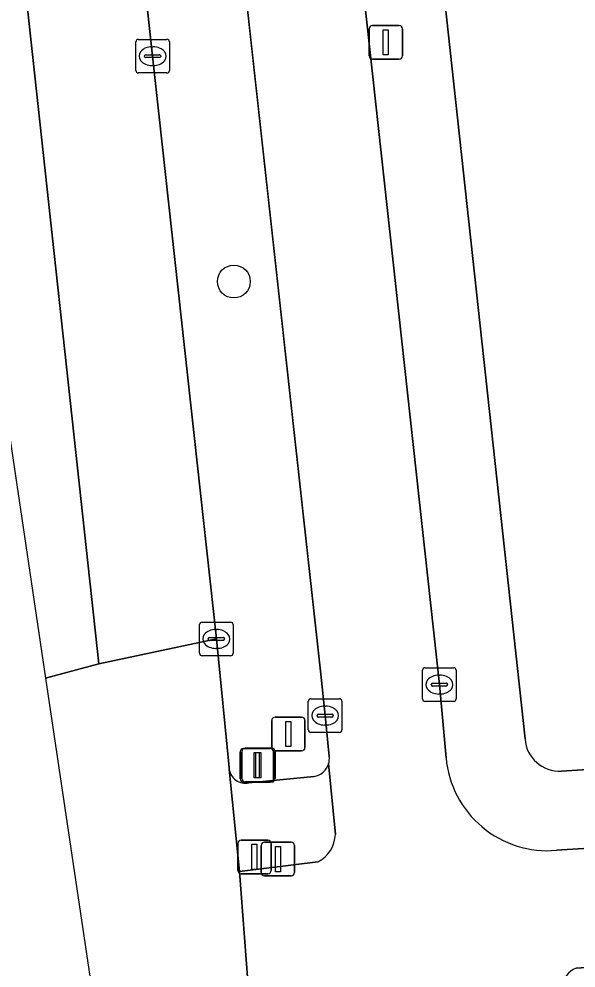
# Model space of a CAD drawing. Extents: x 161248 to 161848, y 384871 to 385383.
# Drawn here: x 161295.18 to 161311.74, y 384910.27 to 384938.48 of the extents above; entities that cross this region are included whole.
import ezdxf

# ---------------------------------------------------------------- set-up
doc = ezdxf.new("R2010")
doc.units = 0
for name, color, linetype in [('IMGEO_Berm_groen', 7, 'Continuous'), ('IMGEO_Boom', 7, 'Continuous'), ('IMGEO_Drukknoppaal', 7, 'Continuous'), ('IMGEO_Fietspad_gesloten', 7, 'Continuous'), ('IMGEO_Groenvoorziening', 7, 'Continuous'), ('IMGEO_Kolk', 7, 'Continuous'), ('IMGEO_Lichtmast', 7, 'Continuous'), ('IMGEO_OVBaan_gesloten', 7, 'Continuous'), ('IMGEO_Verkeersbordpaal', 7, 'Continuous'), ('IMGEO_Verkeersregelinstallatiepaal', 7, 'Continuous'), ('IMGEO_Voetpad_open', 7, 'Continuous')]:
    doc.layers.add(name, color=color, linetype=linetype)

msp = doc.modelspace()

# ---------------------------------------------------------------- linework, layer by layer
at = {"layer": 'IMGEO_Berm_groen'}
for points in [[(161256.654, 385321.916), (161257.172, 385317.445), (161257.661, 385313.23), (161259.702, 385295.859), (161261.967, 385276.513), (161264.604, 385254.141), (161265.807, 385244.078), (161266.037, 385241.979), (161266.267, 385239.966), (161268.56, 385218.577), (161268.655, 385216.841), (161268.939, 385214.138), (161270.794, 385196.453), (161276.441, 385144.086), (161283.784, 385075.774), (161285.879, 385056.617), (161288.02, 385037.301), (161290.772, 385012.005), (161294.901, 384976.402), (161297.066, 384956.529), (161299.154, 384937.372), (161301.048, 384920.049), (161301.427, 384916.232), (161301.431, 384916.18)], [(161304.405, 384916.554), (161304.284, 384917.771), (161304.157, 384919.005), (161298.845, 384967.161), (161292.634, 385023.456), (161286.649, 385075.675), (161279.435, 385144.415)], [(161302.01, 384915.774), (161303.954, 384915.961)], [(161328.023, 384911.344), (161311.743, 384910.269)]]:
    msp.add_lwpolyline(points, dxfattribs=at)
for centre, radius, start, end in [((161303.864, 384916.499), 0.546, 279.4956, 343.8042), ((161303.841, 384916.496), 0.567, 344.7514, 5.8587), ((161301.909, 384916.245), 0.482, 187.7734, 282.1496), ((161311.99, 384909.657), 0.659, 111.9731, 174.8204)]:
    msp.add_arc(centre, radius, start, end, dxfattribs=at)
at = {"layer": 'IMGEO_Boom'}
msp.add_circle((161301.569, 384930.674), 0.489, dxfattribs=at)
at = {"layer": 'IMGEO_Drukknoppaal'}
for p, q in [((161302.384, 384913.107), (161302.384, 384913.907)), ((161302.384, 384913.907), (161302.384, 384913.107)), ((161302.484, 384914.007), (161303.274, 384914.007)), ((161303.274, 384914.007), (161302.484, 384914.007)), ((161303.374, 384913.907), (161303.374, 384913.107)), ((161303.374, 384913.107), (161303.374, 384913.907)), ((161303.274, 384913.007), (161302.484, 384913.007)), ((161302.484, 384913.007), (161303.274, 384913.007))]:
    msp.add_line(p, q, dxfattribs=at)
msp.add_lwpolyline([(161302.804, 384913.882), (161302.954, 384913.882), (161302.954, 384913.132), (161302.804, 384913.132), (161302.804, 384913.882)], dxfattribs=at)
for centre, start, end in [((161302.484, 384913.907), 90, 180), ((161302.484, 384913.907), 90, 180), ((161303.274, 384913.907), 0, 90), ((161303.274, 384913.907), 360, 90), ((161302.484, 384913.107), 180, 270), ((161302.484, 384913.107), 180, 270), ((161303.274, 384913.107), 270, 0), ((161303.274, 384913.107), 270, 0)]:
    msp.add_arc(centre, 0.1, start, end, dxfattribs=at)
at = {"layer": 'IMGEO_Fietspad_gesloten'}
for points in [[(161255.931, 385327.627), (161256.339, 385324.574), (161264.625, 385325.002), (161264.745, 385322.761), (161265.427, 385312.935), (161265.987, 385305.638), (161266.061, 385304.636), (161266.954, 385291.9), (161268.918, 385265.585), (161269.728, 385255.799), (161270.412, 385243.981), (161271.091, 385227.08), (161272.519, 385207.639), (161273.278, 385201.438), (161279.435, 385144.415), (161286.649, 385075.675), (161292.634, 385023.456), (161298.845, 384967.161), (161304.157, 384919.005), (161304.284, 384917.771), (161304.405, 384916.554)], [(161307.877, 384916.52), (161307.68, 384918.693), (161302.317, 384967.561), (161296.601, 385019.596)], [(161304.388, 384916.347), (161304.59, 384914.242)], [(161330.04, 384914.878), (161328.81, 384914.836), (161313.43, 384913.915), (161311.324, 384913.777), (161311.166, 384913.767)], [(161304.07, 384913.424), (161301.733, 384913.14), (161302.035, 384909.21)], [(161311.743, 384910.269), (161328.023, 384911.344)]]:
    msp.add_lwpolyline(points, dxfattribs=at)
for centre, radius, start, end in [((161303.841, 384916.496), 0.567, 344.7514, 5.8587), ((161310.896, 384916.785), 3.03, 185.0175, 275.1216), ((161303.623, 384914.283), 0.968, 297.5196, 357.5924)]:
    msp.add_arc(centre, radius, start, end, dxfattribs=at)
at = {"layer": 'IMGEO_Groenvoorziening'}
for points in [[(161299.534, 385014.89), (161304.674, 384968.077), (161307.552, 384941.643), (161310.226, 384917.077)], [(161311.308, 384916.12), (161328.115, 384917.191), (161330.319, 384917.333)]]:
    msp.add_lwpolyline(points, dxfattribs=at)
msp.add_arc((161311.26, 384917.156), 1.037, 184.3734, 272.6428, dxfattribs=at)
at = {"layer": 'IMGEO_Kolk'}
for p, q in [((161298.653, 384936.946), (161298.653, 384937.798)), ((161298.728, 384937.872), (161299.58, 384937.872)), ((161299.654, 384937.798), (161299.654, 384936.946)), ((161299.141, 384937.652), (161299.166, 384937.652)), ((161298.912, 384937.366), (161298.912, 384937.378)), ((161299.35, 384937.329), (161298.952, 384937.329)), ((161298.955, 384937.415), (161299.353, 384937.415)), ((161299.396, 384937.378), (161299.396, 384937.366)), ((161299.164, 384937.092), (161299.139, 384937.092)), ((161299.58, 384936.872), (161298.728, 384936.872)), ((161300.622, 384920.549), (161301.474, 384920.549)), ((161300.547, 384919.623), (161300.547, 384920.475)), ((161301.035, 384920.329), (161301.06, 384920.329)), ((161301.548, 384920.475), (161301.548, 384919.623)), ((161300.806, 384920.043), (161300.806, 384920.055)), ((161301.244, 384920.006), (161300.846, 384920.006)), ((161300.849, 384920.092), (161301.247, 384920.092)), ((161301.29, 384920.055), (161301.29, 384920.043)), ((161301.058, 384919.769), (161301.033, 384919.769)), ((161301.474, 384919.549), (161300.622, 384919.549)), ((161307.254, 384919.193), (161308.106, 384919.193)), ((161307.179, 384918.267), (161307.179, 384919.119)), ((161307.667, 384918.973), (161307.692, 384918.973)), ((161308.18, 384919.119), (161308.18, 384918.267)), ((161307.438, 384918.687), (161307.438, 384918.699)), ((161307.876, 384918.65), (161307.478, 384918.65)), ((161307.481, 384918.736), (161307.879, 384918.736)), ((161307.922, 384918.699), (161307.922, 384918.687)), ((161307.69, 384918.413), (161307.665, 384918.413)), ((161303.783, 384917.345), (161303.783, 384918.197)), ((161303.858, 384918.271), (161304.71, 384918.271)), ((161304.271, 384918.051), (161304.296, 384918.051)), ((161304.784, 384918.197), (161304.784, 384917.345)), ((161308.106, 384918.193), (161307.254, 384918.193)), ((161304.042, 384917.765), (161304.042, 384917.777)), ((161304.48, 384917.728), (161304.082, 384917.728)), ((161304.085, 384917.814), (161304.483, 384917.814)), ((161304.526, 384917.777), (161304.526, 384917.765)), ((161304.294, 384917.491), (161304.269, 384917.491)), ((161304.71, 384917.271), (161303.858, 384917.271))]:
    msp.add_line(p, q, dxfattribs=at)
for points in [[(161298.653, 384936.946), (161298.653, 384937.798)], [(161298.728, 384937.872), (161299.58, 384937.872)], [(161299.654, 384937.798), (161299.654, 384936.946)], [(161299.58, 384936.872), (161298.728, 384936.872)], [(161300.622, 384920.549), (161301.474, 384920.549)], [(161300.547, 384919.623), (161300.547, 384920.475)], [(161301.548, 384920.475), (161301.548, 384919.623)], [(161301.474, 384919.549), (161300.622, 384919.549)], [(161307.254, 384919.193), (161308.106, 384919.193)], [(161307.179, 384918.267), (161307.179, 384919.119)], [(161308.18, 384919.119), (161308.18, 384918.267)], [(161303.783, 384917.345), (161303.783, 384918.197)], [(161303.858, 384918.271), (161304.71, 384918.271)], [(161304.784, 384918.197), (161304.784, 384917.345)], [(161308.106, 384918.193), (161307.254, 384918.193)], [(161304.71, 384917.271), (161303.858, 384917.271)]]:
    msp.add_lwpolyline(points, dxfattribs=at)
for centre, radius, start, end in [((161298.73, 384937.796), 0.0765, 91.552, 178.448), ((161298.73, 384937.796), 0.0765, 91.552, 178.448), ((161299.578, 384937.796), 0.0765, 1.552, 88.448), ((161299.578, 384937.796), 0.0765, 1.552, 88.448), ((161298.952, 384937.375), 0.0403, 85.8775, 175.7526), ((161298.949, 384937.365), 0.0366, 178.938, 274.7102), ((161299.353, 384937.372), 0.043, 264.8664, 352.4533), ((161299.357, 384937.377), 0.0386, 1.7309, 96.639), ((161298.73, 384936.948), 0.0765, 181.552, 268.448), ((161298.73, 384936.948), 0.0765, 181.552, 268.448), ((161299.578, 384936.948), 0.0765, 271.552, 358.448), ((161299.578, 384936.948), 0.0765, 271.552, 358.448), ((161300.624, 384920.473), 0.0765, 91.552, 178.448), ((161300.624, 384920.473), 0.0765, 91.552, 178.448), ((161301.472, 384920.473), 0.0765, 1.552, 88.448), ((161301.472, 384920.473), 0.0765, 1.552, 88.448), ((161300.846, 384920.052), 0.0403, 85.8775, 175.7526), ((161300.843, 384920.042), 0.0366, 178.938, 274.7102), ((161301.247, 384920.049), 0.043, 264.8664, 352.4533), ((161301.251, 384920.054), 0.0386, 1.7309, 96.639), ((161300.624, 384919.625), 0.0765, 181.552, 268.448), ((161300.624, 384919.625), 0.0765, 181.552, 268.448), ((161301.472, 384919.625), 0.0765, 271.552, 358.448), ((161301.472, 384919.625), 0.0765, 271.552, 358.448), ((161307.256, 384919.117), 0.0765, 91.552, 178.448), ((161307.256, 384919.117), 0.0765, 91.552, 178.448), ((161308.104, 384919.117), 0.0765, 1.552, 88.448), ((161308.104, 384919.117), 0.0765, 1.552, 88.448), ((161307.478, 384918.696), 0.0403, 85.8775, 175.7526), ((161307.475, 384918.686), 0.0366, 178.938, 274.7102), ((161307.879, 384918.693), 0.043, 264.8664, 352.4533), ((161307.883, 384918.698), 0.0386, 1.7309, 96.639), ((161303.86, 384918.195), 0.0765, 91.552, 178.448), ((161303.86, 384918.195), 0.0765, 91.552, 178.448), ((161304.708, 384918.195), 0.0765, 1.552, 88.448), ((161304.708, 384918.195), 0.0765, 1.552, 88.448), ((161307.256, 384918.269), 0.0765, 181.552, 268.448), ((161307.256, 384918.269), 0.0765, 181.552, 268.448), ((161308.104, 384918.269), 0.0765, 271.552, 358.448), ((161308.104, 384918.269), 0.0765, 271.552, 358.448), ((161304.082, 384917.774), 0.0403, 85.8775, 175.7526), ((161304.079, 384917.764), 0.0366, 178.938, 274.7102), ((161304.483, 384917.771), 0.043, 264.8664, 352.4533), ((161304.487, 384917.776), 0.0386, 1.7309, 96.639), ((161303.86, 384917.347), 0.0765, 181.552, 268.448), ((161303.86, 384917.347), 0.0765, 181.552, 268.448), ((161304.708, 384917.347), 0.0765, 271.552, 358.448), ((161304.708, 384917.347), 0.0765, 271.552, 358.448)]:
    msp.add_arc(centre, radius, start, end, dxfattribs=at)
for centre, major_axis, ratio, start_param, end_param in [((161299.14, 384937.372), (-0.387, 0.002), 0.722429, 4.712389, 7.853982), ((161299.165, 384937.372), (-0.39, 0.002), 0.717154, 1.570796, 4.712389), ((161301.034, 384920.049), (-0.387, 0.002), 0.722429, 4.712389, 7.853982), ((161301.059, 384920.049), (-0.39, 0.002), 0.717154, 1.570796, 4.712389), ((161307.666, 384918.693), (-0.387, 0.002), 0.722429, 4.712389, 7.853982), ((161307.691, 384918.693), (-0.39, 0.002), 0.717154, 1.570796, 4.712389), ((161304.27, 384917.771), (-0.387, 0.002), 0.722429, 4.712389, 7.853982), ((161304.295, 384917.771), (-0.39, 0.002), 0.717154, 1.570796, 4.712389)]:
    msp.add_ellipse(centre, major_axis=major_axis, ratio=ratio, start_param=start_param, end_param=end_param, dxfattribs=at)
at = {"layer": 'IMGEO_Lichtmast'}
for p, q in [((161305.591, 384937.383), (161305.591, 384938.183)), ((161305.591, 384938.183), (161305.591, 384937.383)), ((161305.691, 384938.283), (161306.481, 384938.283)), ((161306.481, 384938.283), (161305.691, 384938.283)), ((161306.581, 384938.183), (161306.581, 384937.383)), ((161306.581, 384937.383), (161306.581, 384938.183)), ((161306.481, 384937.283), (161305.691, 384937.283)), ((161305.691, 384937.283), (161306.481, 384937.283)), ((161301.756, 384915.896), (161301.756, 384916.696)), ((161301.756, 384916.696), (161301.756, 384915.896)), ((161301.856, 384916.796), (161302.646, 384916.796)), ((161302.646, 384916.796), (161301.856, 384916.796)), ((161302.746, 384916.696), (161302.746, 384915.896)), ((161302.746, 384915.896), (161302.746, 384916.696)), ((161302.646, 384915.796), (161301.856, 384915.796)), ((161301.856, 384915.796), (161302.646, 384915.796))]:
    msp.add_line(p, q, dxfattribs=at)
for points in [[(161306.011, 384938.158), (161306.161, 384938.158), (161306.161, 384937.408), (161306.011, 384937.408), (161306.011, 384938.158)], [(161302.176, 384916.671), (161302.326, 384916.671), (161302.326, 384915.921), (161302.176, 384915.921), (161302.176, 384916.671)]]:
    msp.add_lwpolyline(points, dxfattribs=at)
for centre, start, end in [((161305.691, 384938.183), 90, 180), ((161305.691, 384938.183), 90, 180), ((161306.481, 384938.183), 0, 90), ((161306.481, 384938.183), 360, 90), ((161305.691, 384937.383), 180, 270), ((161305.691, 384937.383), 180, 270), ((161306.481, 384937.383), 270, 0), ((161306.481, 384937.383), 270, 0), ((161301.856, 384916.696), 90, 180), ((161301.856, 384916.696), 90, 180), ((161302.646, 384916.696), 0, 90), ((161302.646, 384916.696), 360, 90), ((161301.856, 384915.896), 180, 270), ((161301.856, 384915.896), 180, 270), ((161302.646, 384915.896), 270, 0), ((161302.646, 384915.896), 270, 0)]:
    msp.add_arc(centre, 0.1, start, end, dxfattribs=at)
at = {"layer": 'IMGEO_OVBaan_gesloten'}
for points in [[(161283.784, 385075.774), (161276.441, 385144.086), (161272.888, 385143.697), (161278.495, 385092.054), (161281.959, 385061.27), (161289.927, 384984.269), (161294.575, 384946.289), (161294.791, 384944.716), (161297.553, 384919.307), (161301.048, 384920.049), (161299.154, 384937.372), (161297.066, 384956.529), (161294.901, 384976.402), (161290.772, 385012.005), (161288.02, 385037.301), (161285.879, 385056.617)], [(161295.965, 384918.881), (161302.126, 384877.522), (161305.178, 384877.821), (161305.061, 384878.9), (161305.021, 384879.27), (161303.452, 384893.745), (161303.345, 384895.037), (161302.63, 384902.274), (161302.345, 384905.687), (161302.035, 384909.21), (161301.733, 384913.14), (161301.431, 384916.18), (161301.427, 384916.232), (161301.048, 384920.049), (161297.553, 384919.307)]]:
    msp.add_lwpolyline(points, close=True, dxfattribs=at)
msp.add_lwpolyline([(161295.965, 384918.881), (161297.553, 384919.307), (161294.791, 384944.716), (161294.575, 384946.289), (161289.927, 384984.269), (161281.959, 385061.27), (161278.495, 385092.054), (161272.888, 385143.697), (161270.729, 385143.46), (161284.246, 385020.36), (161293.774, 384933.589), (161295.965, 384918.881)], dxfattribs=at)
at = {"layer": 'IMGEO_Verkeersbordpaal'}
for p, q in [((161302.794, 384917.724), (161303.584, 384917.724)), ((161303.584, 384917.724), (161302.794, 384917.724)), ((161302.694, 384916.824), (161302.694, 384917.624)), ((161302.694, 384917.624), (161302.694, 384916.824)), ((161303.684, 384917.624), (161303.684, 384916.824)), ((161303.684, 384916.824), (161303.684, 384917.624)), ((161303.584, 384916.724), (161302.794, 384916.724)), ((161302.794, 384916.724), (161303.584, 384916.724))]:
    msp.add_line(p, q, dxfattribs=at)
msp.add_lwpolyline([(161303.114, 384917.599), (161303.264, 384917.599), (161303.264, 384916.849), (161303.114, 384916.849), (161303.114, 384917.599)], dxfattribs=at)
for centre, start, end in [((161302.794, 384917.624), 90, 180), ((161302.794, 384917.624), 90, 180), ((161303.584, 384917.624), 0, 90), ((161303.584, 384917.624), 360, 90), ((161302.794, 384916.824), 180, 270), ((161302.794, 384916.824), 180, 270), ((161303.584, 384916.824), 270, 0), ((161303.584, 384916.824), 270, 0)]:
    msp.add_arc(centre, 0.1, start, end, dxfattribs=at)
at = {"layer": 'IMGEO_Verkeersregelinstallatiepaal'}
for p, q in [((161301.806, 384915.899), (161301.806, 384916.699)), ((161301.806, 384916.699), (161301.806, 384915.899)), ((161301.906, 384916.799), (161302.696, 384916.799)), ((161302.696, 384916.799), (161301.906, 384916.799)), ((161302.796, 384916.699), (161302.796, 384915.899)), ((161302.796, 384915.899), (161302.796, 384916.699)), ((161302.696, 384915.799), (161301.906, 384915.799)), ((161301.906, 384915.799), (161302.696, 384915.799)), ((161301.786, 384914.072), (161302.576, 384914.072)), ((161302.576, 384914.072), (161301.786, 384914.072)), ((161301.686, 384913.172), (161301.686, 384913.972)), ((161301.686, 384913.972), (161301.686, 384913.172)), ((161302.676, 384913.972), (161302.676, 384913.172)), ((161302.676, 384913.172), (161302.676, 384913.972)), ((161302.576, 384913.072), (161301.786, 384913.072)), ((161301.786, 384913.072), (161302.576, 384913.072))]:
    msp.add_line(p, q, dxfattribs=at)
for points in [[(161302.226, 384916.674), (161302.376, 384916.674), (161302.376, 384915.924), (161302.226, 384915.924), (161302.226, 384916.674)], [(161302.106, 384913.947), (161302.256, 384913.947), (161302.256, 384913.197), (161302.106, 384913.197), (161302.106, 384913.947)]]:
    msp.add_lwpolyline(points, dxfattribs=at)
for centre, start, end in [((161301.906, 384916.699), 90, 180), ((161301.906, 384916.699), 90, 180), ((161302.696, 384916.699), 0, 90), ((161302.696, 384916.699), 360, 90), ((161301.906, 384915.899), 180, 270), ((161301.906, 384915.899), 180, 270), ((161302.696, 384915.899), 270, 0), ((161302.696, 384915.899), 270, 0), ((161301.786, 384913.972), 90, 180), ((161301.786, 384913.972), 90, 180), ((161302.576, 384913.972), 0, 90), ((161302.576, 384913.972), 360, 90), ((161301.786, 384913.172), 180, 270), ((161301.786, 384913.172), 180, 270), ((161302.576, 384913.172), 270, 0), ((161302.576, 384913.172), 270, 0)]:
    msp.add_arc(centre, 0.1, start, end, dxfattribs=at)
at = {"layer": 'IMGEO_Voetpad_open'}
for points in [[(161296.601, 385019.596), (161302.317, 384967.561), (161307.68, 384918.693), (161307.877, 384916.52)], [(161310.226, 384917.077), (161307.552, 384941.643), (161304.674, 384968.077), (161299.534, 385014.89)], [(161330.319, 384917.333), (161328.115, 384917.191), (161311.308, 384916.12)], [(161304.59, 384914.242), (161304.388, 384916.347)], [(161301.431, 384916.18), (161301.733, 384913.14), (161304.07, 384913.424)], [(161303.954, 384915.961), (161302.01, 384915.774)], [(161311.166, 384913.767), (161311.324, 384913.777), (161313.43, 384913.915), (161328.81, 384914.836), (161330.04, 384914.878)]]:
    msp.add_lwpolyline(points, dxfattribs=at)
for centre, radius, start, end in [((161311.26, 384917.156), 1.037, 184.3734, 272.6428), ((161303.864, 384916.499), 0.546, 279.4956, 343.8042), ((161310.896, 384916.785), 3.03, 185.0175, 275.1216), ((161301.909, 384916.245), 0.482, 187.7734, 282.1496), ((161303.623, 384914.283), 0.968, 297.5196, 357.5924), ((161311.99, 384909.657), 0.659, 111.9731, 174.8204)]:
    msp.add_arc(centre, radius, start, end, dxfattribs=at)

doc.saveas('drawing.dxf')
